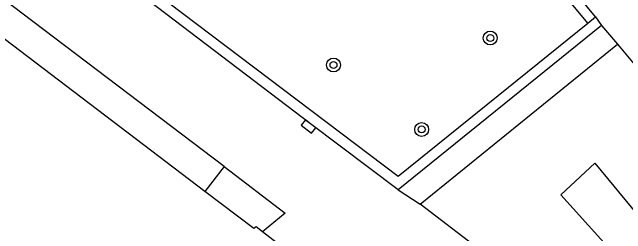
# Model space of a CAD drawing. Extents: x 131000 to 133013, y 393000 to 396501.
# Drawn here: x 131690.4 to 131725.76, y 396105.81 to 396118.59 of the extents above; entities that cross this region are included whole.
import ezdxf

# ---------------------------------------------------------------- set-up
doc = ezdxf.new("R2010")
doc.units = 0
for name, color, linetype in [('gg-afsc-muur', 7, 'Continuous'), ('gg-bbg-hoofdgebouw', 7, 'Continuous'), ('gg-bbg-onder overbouw', 7, 'Continuous'), ('gg-bbg-pand overbouw', 7, 'Continuous'), ('gg-knt-bovenkant onderkant talud', 7, 'Continuous'), ('gg-knt-verharding', 7, 'Continuous'), ('gt-grn-weggrens', 7, 'Continuous'), ('gt-symb-boom', 7, 'Continuous'), ('gt-symb-kolk', 7, 'Continuous')]:
    doc.layers.add(name, color=color, linetype=linetype)

# ---------------------------------------------------------------- blocks, each defined once
blk = doc.blocks.new('gt0-BOOM')
at = {"layer": 'gt-symb-boom'}
for radius in [0.4, 0.2]:
    blk.add_circle((0, 0), radius, dxfattribs=at)
blk = doc.blocks.new('gt0-KOLK')
at = {"layer": 'gt-symb-kolk'}
blk.add_lwpolyline([(0, 0), (0.375, 0), (0.375, 0.4), (-0.375, 0.4), (-0.375, 0), (0, 0)], dxfattribs=at)

msp = doc.modelspace()

# ---------------------------------------------------------------- linework, layer by layer
at = {"layer": 'gg-afsc-muur'}
msp.add_line((131702.608, 396109.685), (131701.5, 396108.25), dxfattribs=at)
at = {"layer": 'gg-bbg-hoofdgebouw'}
msp.add_line((131706.569, 396104.59), (131704.821, 396105.92), dxfattribs=at)
at = {"layer": 'gg-bbg-onder overbouw'}
for points in [[(131701.5, 396108.25), (131661.147, 396138.989), (131661.202, 396139.061), (131660.434, 396139.65), (131660.196, 396139.841)], [(131704.821, 396105.92), (131704.452, 396106.2), (131704.33, 396106.115), (131701.5, 396108.25)]]:
    msp.add_lwpolyline(points, dxfattribs=at)
at = {"layer": 'gg-bbg-pand overbouw'}
msp.add_line((131702.608, 396109.685), (131661.487, 396140.936), dxfattribs=at)
msp.add_lwpolyline([(131702.608, 396109.685), (131706.141, 396107), (131704.821, 396105.92)], dxfattribs=at)
at = {"layer": 'gg-knt-bovenkant onderkant talud'}
msp.add_lwpolyline([(131722.023, 396108.051), (131723.977, 396109.876), (131729.268, 396103.484), (131727.524, 396101.95), (131722.023, 396108.051)], dxfattribs=at)
at = {"layer": 'gg-knt-verharding'}
for p, q in [((131724.028, 396118.335), (131692.845, 396155.873)), ((131723.581, 396117.964), (131692.366, 396155.475)), ((131724.357, 396117.833), (131712.649, 396108.335)), ((131724.357, 396117.833), (131725.28, 396116.751)), ((131713.915, 396107.509), (131725.28, 396116.751)), ((131725.28, 396116.751), (131733.91, 396106.325)), ((131724.895, 396099.143), (131713.915, 396107.509))]:
    msp.add_line(p, q, dxfattribs=at)
for points in [[(131712.649, 396108.335), (131707.598, 396112.158), (131697.418, 396119.917), (131687.107, 396127.718), (131676.648, 396135.67), (131671.897, 396139.26), (131692.43, 396156.369)], [(131692.366, 396155.475), (131672.827, 396139.278), (131712.65, 396109.132), (131723.581, 396117.964)]]:
    msp.add_lwpolyline(points, dxfattribs=at)
at = {"layer": 'gt-grn-weggrens'}
for p, q in [((131723.581, 396117.964), (131724.028, 396118.335)), ((131724.028, 396118.335), (131724.357, 396117.833)), ((131712.649, 396108.335), (131713.915, 396107.509))]:
    msp.add_line(p, q, dxfattribs=at)

# ---------------------------------------------------------------- block references
at = {"layer": 'gt-symb-boom'}
for p in [(131717.953, 396117.105), (131708.919, 396115.549), (131713.999, 396111.828)]:
    msp.add_blockref('gt0-BOOM', p, dxfattribs=at)
at = {"layer": 'gt-symb-kolk', "rotation": 142.68627068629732}
msp.add_blockref('gt0-KOLK', (131707.598, 396112.158), dxfattribs=at)

doc.saveas('drawing.dxf')
